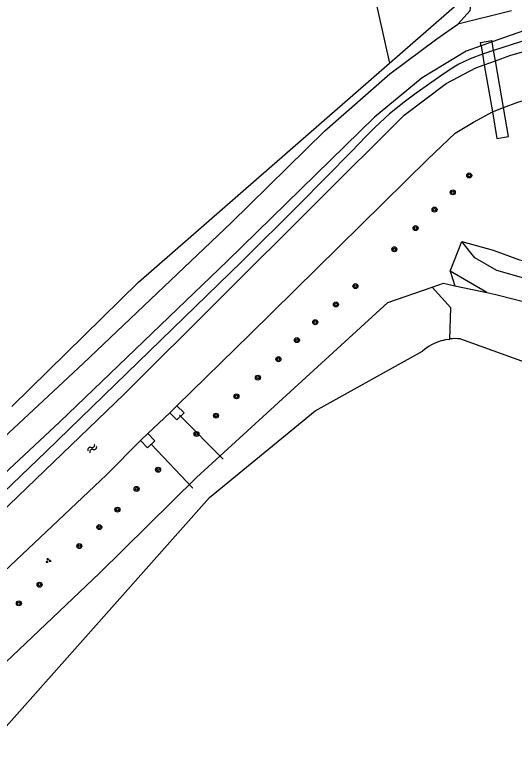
# Model space of a CAD drawing. Extents: x 133000 to 136000, y 400500 to 403500.
# Drawn here: x 134128.5 to 134208.5, y 401686.5 to 401803.9 of the extents above; entities that cross this region are included whole.
import ezdxf

# ---------------------------------------------------------------- set-up
doc = ezdxf.new("R2010")
doc.units = 0
for name, color, linetype in [('gg-knt-BGT kruinlijn', 7, 'Continuous'), ('gg-knt-bovenkant onderkant talud', 7, 'Continuous'), ('gg-knt-onverhard', 7, 'Continuous'), ('gg-kntw-bovenkant insteek waterloop', 7, 'Continuous'), ('gg-kntw-waterlijn', 7, 'Continuous'), ('gg-kwrk-duiker nz buis', 7, 'Continuous'), ('gg-kwrk-kunstwerk niveau 01', 7, 'Continuous'), ('gg-kwrk-uitstroombak niveau min 01', 7, 'Continuous'), ('gt-grn-groengrens', 7, 'Continuous'), ('gt-grn-weggrens', 7, 'Continuous'), ('gt-symb-boom', 7, 'Continuous'), ('gt-symb-groenvak', 7, 'Continuous'), ('gt-symb-watersymbool', 7, 'Continuous')]:
    doc.layers.add(name, color=color, linetype=linetype)

# ---------------------------------------------------------------- blocks, each defined once
blk = doc.blocks.new('gt0-BOOM')
at = {"layer": 'gt-symb-boom'}
for radius in [0.4, 0.2]:
    blk.add_circle((0, 0), radius, dxfattribs=at)
blk = doc.blocks.new('gt0-WA')
at = {"layer": 'gt-symb-watersymbool'}
for centre, start, end in [((-0.32, 0.02), 28.0725, 151.9275), ((0.43, 0.42), 208.0725, 331.9275), ((-0.32, -0.43), 28.0725, 151.9275), ((0.43, -0.03), 208.0725, 331.9275)]:
    blk.add_arc(centre, 0.425, start, end, dxfattribs=at)
blk = doc.blocks.new('gt0-GRVAK')
at = {"layer": 'gt-symb-groenvak'}
for p, q in [((-0.11, 0.19), (-0.23, 0.24)), ((-0.18, 0.15), (0.09, 0.15)), ((-0.09, 0.21), (-0.16, 0.32)), ((-0.05, 0.21), (-0.05, 0.39)), ((0, 0.21), (0.06, 0.32)), ((0.01, 0.19), (0.13, 0.24)), ((0.26, -0.05), (0.2, 0.06)), ((0.3, -0.05), (0.3, 0.13)), ((0.35, -0.05), (0.41, 0.06)), ((-0.25, -0.23), (-0.36, -0.18)), ((-0.32, -0.26), (-0.05, -0.26)), ((-0.23, -0.21), (-0.29, -0.1)), ((-0.18, -0.2), (-0.18, -0.02)), ((-0.14, -0.21), (-0.07, -0.1)), ((-0.12, -0.23), (0, -0.18)), ((0.24, -0.07), (0.12, -0.02)), ((0.17, -0.11), (0.44, -0.11)), ((0.37, -0.07), (0.49, -0.02))]:
    blk.add_line(p, q, dxfattribs=at)

msp = doc.modelspace()

# ---------------------------------------------------------------- linework, layer by layer
at = {"layer": 'gg-knt-BGT kruinlijn'}
msp.add_line((134204.11, 401759.42), (134198.24, 401762.82), dxfattribs=at)
msp.add_lwpolyline([(134215.64, 401761.1), (134209.66, 401761.8), (134205.69, 401762.93), (134202.2, 401764.98), (134200.11, 401767.56)], dxfattribs=at)
at = {"layer": 'gg-knt-bovenkant onderkant talud'}
for q in [(134200.11, 401767.56), (134198.98, 401760.52)]:
    msp.add_line((134198.24, 401762.82), q, dxfattribs=at)
msp.add_lwpolyline([(134200.11, 401767.56), (134205.11, 401766.22), (134209.32, 401764.65), (134212.41, 401764.07)], dxfattribs=at)
at = {"layer": 'gg-knt-onverhard'}
msp.add_line((134204.96, 401799.49), (134203.19, 401798.86), dxfattribs=at)
for points in [[(134199.48, 401802.33), (134201.43, 401804.54), (134201.73, 401806.7), (134201.48, 401810.95), (134196.11, 401841.1), (134184.31, 401914.22), (134176.94, 401959), (134169.49, 402000)], [(134314.66, 401772.77), (134305.44, 401791.33), (134293.38, 401809.8), (134287.53, 401815.7), (134285.57, 401816.99), (134283.08, 401818.39), (134280.59, 401819.57), (134278.36, 401820.11), (134276.02, 401820.39), (134273.68, 401820.2), (134264.12, 401817.99), (134245.62, 401812.57), (134227.97, 401807.01), (134215.18, 401803.08), (134204.96, 401799.49)], [(134075.51, 401690.78), (134095.62, 401708.34), (134117.21, 401727.34), (134139.52, 401748.06), (134163.21, 401770.56), (134178.19, 401785.27), (134188.59, 401794.41), (134196.12, 401799.97), (134199.48, 401802.33)], [(134203.19, 401798.86), (134200.82, 401798.03), (134193.79, 401793.75), (134186.12, 401787.44), (134162.62, 401764.49), (134135.75, 401738.75), (134112.19, 401716.78), (134089.99, 401698.68), (134076.39, 401685.87), (134074.13, 401683.79), (134071.72, 401680.74), (134069.83, 401677.34), (134067.9, 401672.74), (134063.1, 401659.66), (134053.7, 401638.18), (134045.76, 401620.34), (134038.63, 401603.45)]]:
    msp.add_lwpolyline(points, dxfattribs=at)
at = {"layer": 'gg-kntw-bovenkant insteek waterloop'}
for p, q in [((134205.19, 401798.14), (134203.42, 401797.55)), ((134205.01, 401788.31), (134206.77, 401789)), ((134198.98, 401760.52), (134204.11, 401759.42)), ((134149.85, 401736.87), (134153.38, 401740.21))]:
    msp.add_line(p, q, dxfattribs=at)
for points in [[(134221.15, 401803.24), (134205.19, 401798.14)], [(134203.42, 401797.55), (134201.44, 401796.78), (134199.64, 401795.93), (134198.56, 401795.3), (134196.9, 401794.2), (134192.83, 401791.3), (134190.89, 401789.87), (134188.56, 401787.98), (134186.17, 401785.79), (134184.76, 401784.38), (134182.52, 401782.04), (134174.07, 401773.52), (134164.85, 401764.35), (134133.61, 401734.02), (134125.42, 401726.24), (134118.79, 401720.15), (134112.76, 401714.8), (134108.21, 401710.89), (134103.6, 401707.05), (134094.51, 401699.68), (134090.67, 401696.48), (134087.88, 401694.05), (134081.92, 401688.71), (134076.3, 401683.93)], [(134206.77, 401789), (134209.07, 401789.84), (134209.98, 401790.11)], [(134154.5, 401741.33), (134166.26, 401752.79), (134194.65, 401780.76), (134199.07, 401784.93), (134201.97, 401786.65), (134205.01, 401788.31)], [(134195.38, 401760.29), (134197.19, 401760.91), (134198.98, 401760.52)], [(134098.73, 401666.83), (134100.43, 401671.66), (134107.72, 401682.04), (134117.42, 401691.12), (134142.13, 401714.52), (134157.62, 401729.83), (134188.25, 401757.85), (134195.38, 401760.29)], [(134204.11, 401759.42), (134205.58, 401759.1), (134218.58, 401755.78), (134230.92, 401751.66), (134237.4, 401748.65), (134244.46, 401743.03), (134253.43, 401738.12), (134266.9, 401731.58), (134278.96, 401725.28), (134291.4, 401715.88), (134299.99, 401707.69), (134304.83, 401701.69)], [(134087.52, 401681.58), (134091.02, 401684.59), (134100.61, 401692.56), (134121.01, 401709.33), (134143.22, 401730.26), (134148.68, 401735.75)]]:
    msp.add_lwpolyline(points, dxfattribs=at)
at = {"layer": 'gg-kntw-waterlijn'}
msp.add_line((134203.71, 401795.83), (134205.48, 401796.48), dxfattribs=at)
for points in [[(134205.48, 401796.48), (134207.8, 401797.35), (134222.39, 401801.56)], [(134075.92, 401678.91), (134079.45, 401684.01), (134085.44, 401689.94), (134095.68, 401698.7), (134119.15, 401717.31), (134146.05, 401743.17), (134176.73, 401773.7), (134190.87, 401787.77), (134197.63, 401792.87), (134202.37, 401795.34), (134203.71, 401795.83)], [(134196.94, 401751.74), (134197.56, 401751.89), (134198.19, 401751.99)], [(134199.92, 401752.01), (134211.56, 401747.79), (134222.76, 401745.17), (134227.94, 401741.7), (134235.14, 401735.8), (134269.95, 401719.47), (134280.9, 401711.61), (134290.92, 401702.77), (134298.53, 401694.52), (134305.13, 401690.44)], [(134104.04, 401663.23), (134106.41, 401666.76), (134109.83, 401670.57), (134159.73, 401726.63), (134176.66, 401740.49), (134193.8, 401750.06)]]:
    msp.add_lwpolyline(points, dxfattribs=at)
for centre, radius, start, end in [((134199.15, 401743.86), 8.18, 105.6719, 130.7856), ((134199.15, 401743.75), 8.3, 84.6933, 96.6344)]:
    msp.add_arc(centre, radius, start, end, dxfattribs=at)
at = {"layer": 'gg-kwrk-duiker nz buis'}
for p, q in [((134161.93, 401732.75), (134154.93, 401739.79)), ((134157.07, 401728.13), (134150.38, 401735.19))]:
    msp.add_line(p, q, dxfattribs=at)
at = {"layer": 'gg-kwrk-kunstwerk niveau 01'}
for p, q in [((134203.19, 401798.86), (134203.42, 401797.55)), ((134205.19, 401798.14), (134204.96, 401799.49)), ((134203.42, 401797.55), (134203.71, 401795.83)), ((134205.48, 401796.48), (134205.19, 401798.14)), ((134206.77, 401789), (134205.48, 401796.48)), ((134203.71, 401795.83), (134205.01, 401788.31))]:
    msp.add_line(p, q, dxfattribs=at)
for points in [[(134203.19, 401798.86), (134203.09, 401799.43), (134204.91, 401799.74), (134204.96, 401799.49)], [(134205.01, 401788.31), (134205.74, 401784.05), (134207.56, 401784.37), (134206.77, 401789)]]:
    msp.add_lwpolyline(points, dxfattribs=at)
at = {"layer": 'gg-kwrk-uitstroombak niveau min 01'}
for p, q in [((134154.5, 401741.33), (134153.38, 401740.21)), ((134149.85, 401736.87), (134148.68, 401735.75))]:
    msp.add_line(p, q, dxfattribs=at)
for points in [[(134154.5, 401741.33), (134155.65, 401740.21), (134154.49, 401739.07), (134153.38, 401740.21)], [(134148.68, 401735.75), (134149.81, 401734.61), (134150.97, 401735.73), (134149.85, 401736.87)]]:
    msp.add_lwpolyline(points, dxfattribs=at)
at = {"layer": 'gt-grn-groengrens'}
for p, q in [((134188.54, 401796.08), (134199.32, 401805.48)), ((134148.37, 401761.06), (134188.54, 401796.08)), ((134128.1, 401741.18), (134148.37, 401761.06))]:
    msp.add_line(p, q, dxfattribs=at)
for points in [[(134162.19, 401900.98), (134173.67, 401862.61), (134188.54, 401796.08)], [(134198.19, 401751.99), (134198.34, 401756.95), (134195.38, 401760.29)]]:
    msp.add_lwpolyline(points, dxfattribs=at)
at = {"layer": 'gt-grn-weggrens'}
msp.add_line((134208.06, 401804.47), (134199.48, 401802.33), dxfattribs=at)

# ---------------------------------------------------------------- block references
at = {"layer": 'gt-symb-boom'}
for p in [(134201.3, 401778.14), (134198.66, 401775.45), (134195.74, 401772.69), (134192.71, 401769.72), (134189.31, 401766.34), (134183.09, 401760.45), (134179.96, 401757.51), (134176.65, 401754.68), (134173.72, 401751.81), (134170.75, 401748.76), (134167.48, 401745.81), (134164.04, 401742.82), (134160.77, 401739.73), (134157.63, 401736.8), (134151.49, 401731.08), (134148.06, 401728.02), (134144.99, 401724.7), (134142.09, 401721.91), (134138.89, 401718.88), (134132.52, 401712.69), (134129.21, 401709.72)]:
    msp.add_blockref('gt0-BOOM', p, dxfattribs=at)
at = {"layer": 'gt-symb-groenvak'}
msp.add_blockref('gt0-GRVAK', (134133.92, 401716.56), dxfattribs=at)
at = {"layer": 'gt-symb-watersymbool', "rotation": 45.16208098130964}
msp.add_blockref('gt0-WA', (134140.92, 401734.46), dxfattribs=at)

doc.saveas('drawing.dxf')
